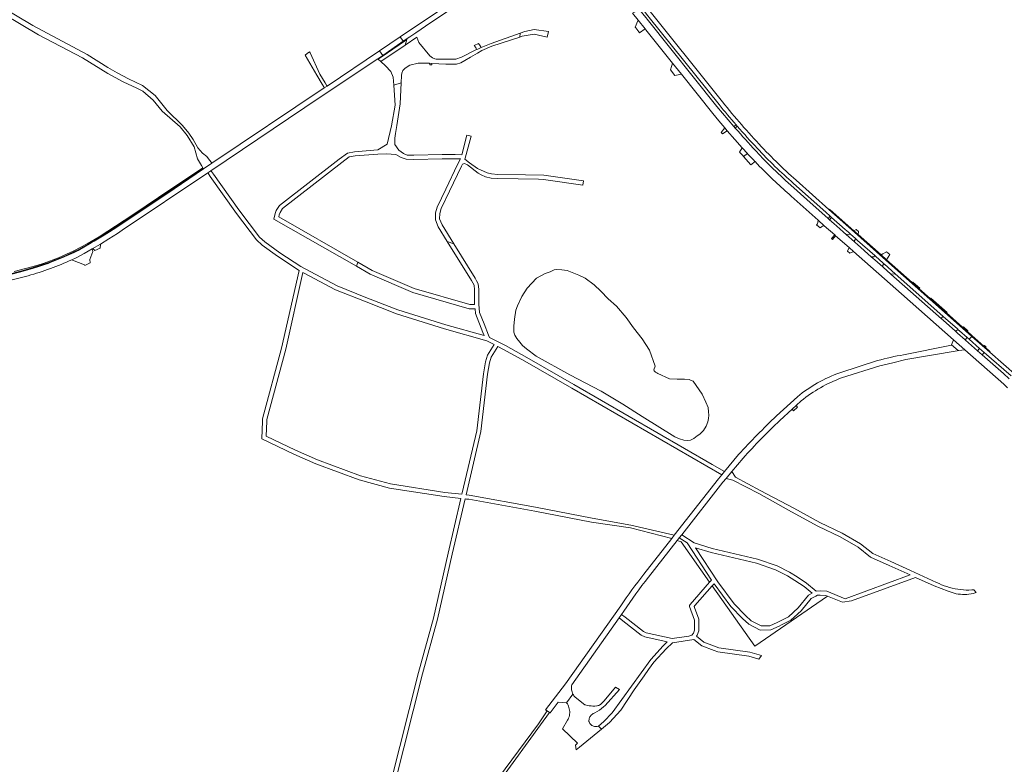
# Model space of a CAD drawing. Header units: metres. Extents: x 166325 to 190320, y 381923 to 404576.
# Tile 895 of 1056: x 176003 to 176705, y 400074 to 400605. Entities that reach past the tile are written whole.
import ezdxf

# ---------------------------------------------------------------- set-up
doc = ezdxf.new("R2010")
doc.units = ezdxf.units.M
for name, color, linetype, lineweight in [('B-WE-OG-WATER_MEER-GV', 8, 'Continuous', 18), ('B-WE-VH-VERHARDING_ASFALT-GV', 8, 'Continuous', 18), ('B-WE-VH-VERHARDING_BETON-GV', 8, 'Continuous', 18), ('B-WE-VH-VERHARDING_BETONSTRAATSTEEN-GV', 8, 'Continuous', 18), ('B-WE-VH-VERHARDING_FUNDERING_ZAND-GV', 8, 'Continuous', 18)]:
    doc.layers.add(name, color=color, linetype=linetype, lineweight=lineweight)

msp = doc.modelspace()

# ---------------------------------------------------------------- linework, layer by layer
at = {"layer": 'B-WE-OG-WATER_MEER-GV', "flags": 128}
msp.add_lwpolyline([(176447.234, 400377.121), (176440.86, 400384.987), (176435.647, 400392.262), (176428.853, 400400.431), (176422.836, 400405.61), (176417.585, 400411.004), (176413.024, 400415.542), (176406.414, 400420.271), (176402.092, 400422.57), (176393.6, 400425.718), (176389.746, 400426.388), (176386.338, 400426.545), (176384.363, 400426.19), (176381.445, 400424.946), (176377.979, 400423.627), (176374.787, 400422.031), (176371.84, 400420.365), (176365.141, 400413.318), (176361.449, 400407.358), (176358.166, 400400.624), (176357.02, 400397.572), (176356.029, 400391.015), (176355.648, 400386.203), (176355.629, 400381.944), (176356.253, 400379.772), (176357.734, 400377.303), (176359.799, 400374.813), (176361.907, 400372.422), (176364.599, 400370.011), (176371.527, 400364.747), (176395.526, 400351.411), (176418.018, 400339.766), (176433.349, 400330.524), (176447.141, 400321.644), (176470.417, 400307.204), (176473.76, 400305.731), (176476.762, 400304.923), (176479.807, 400304.569), (176481.525, 400304.88), (176484.014, 400305.957), (176486.303, 400307.833), (176488.219, 400309.044), (176490.982, 400311.818), (176492.764, 400314.787), (176494.01, 400317.795), (176494.519, 400320.297), (176494.643, 400322.732), (176494.433, 400325.037), (176494.236, 400328.088), (176492.603, 400332.007), (176490.01, 400337.694), (176483.411, 400346.844), (176481.686, 400347.682), (176480.635, 400347.987), (176477.395, 400348.347), (176472.214, 400348.337), (176466.574, 400348.451), (176458.413, 400352.44), (176457.52, 400352.834), (176456.67, 400353.327), (176455.796, 400354.304), (176455.519, 400355.019), (176456.413, 400357.589), (176452.377, 400368.969)], close=True, dxfattribs=at)
msp.add_lwpolyline([(176447.234, 400377.121), (176440.86, 400384.987), (176435.647, 400392.262), (176428.853, 400400.431), (176422.836, 400405.61), (176417.585, 400411.004), (176413.024, 400415.542), (176406.414, 400420.271), (176402.092, 400422.57), (176393.6, 400425.718), (176389.746, 400426.388), (176386.338, 400426.545), (176384.363, 400426.19), (176381.445, 400424.946), (176377.979, 400423.627), (176374.787, 400422.031), (176371.84, 400420.365), (176365.141, 400413.318), (176361.449, 400407.358), (176358.166, 400400.624), (176357.02, 400397.572), (176356.029, 400391.015), (176355.648, 400386.203), (176355.629, 400381.944), (176356.253, 400379.772), (176357.734, 400377.303), (176359.799, 400374.813), (176361.907, 400372.422), (176364.599, 400370.011), (176371.527, 400364.747), (176395.526, 400351.411), (176418.018, 400339.766), (176433.349, 400330.524), (176447.141, 400321.644), (176470.417, 400307.204), (176473.76, 400305.731), (176476.762, 400304.923), (176479.807, 400304.569), (176481.525, 400304.88), (176484.014, 400305.957), (176486.303, 400307.833), (176488.219, 400309.044), (176490.982, 400311.818), (176492.764, 400314.787), (176494.01, 400317.795), (176494.519, 400320.297), (176494.643, 400322.732), (176494.433, 400325.037), (176494.236, 400328.088), (176492.603, 400332.007), (176490.01, 400337.694), (176483.411, 400346.844), (176481.686, 400347.682), (176480.635, 400347.987), (176477.395, 400348.347), (176472.214, 400348.337), (176466.574, 400348.451), (176458.413, 400352.44), (176457.52, 400352.834), (176456.67, 400353.327), (176455.796, 400354.304), (176455.519, 400355.019), (176456.413, 400357.589), (176452.377, 400368.969)], close=True, dxfattribs=at)
at = {"layer": 'B-WE-VH-VERHARDING_ASFALT-GV', "flags": 128}
for points in [[(176353.91, 400645.706), (176274.598, 400592.358), (176276.776, 400589.182), (176281.493, 400592.416), (176285.829, 400595.326), (176296.56, 400602.686), (176308.225, 400610.438)], [(176353.91, 400645.706), (176274.598, 400592.358), (176276.776, 400589.182), (176281.493, 400592.416), (176285.829, 400595.326), (176296.56, 400602.686), (176308.225, 400610.438)], [(176513.536, 400527.35), (176512.59, 400528.432), (176500.422, 400542.661), (176450.683, 400604.981), (176449.926, 400605.93), (176449.729, 400606.177), (176445.561, 400611.399), (176445.232, 400611.811), (176442.652, 400610.517), (176440.238, 400609.306)], [(176513.536, 400527.35), (176512.59, 400528.432), (176500.422, 400542.661), (176450.683, 400604.981), (176449.926, 400605.93), (176449.729, 400606.177), (176445.561, 400611.399), (176445.232, 400611.811), (176442.652, 400610.517), (176440.238, 400609.306)], [(176440.238, 400609.306), (176444.333, 400604.188), (176449.18, 400598.131), (176449.447, 400597.798), (176449.741, 400597.43), (176468.807, 400573.603), (176475.15, 400565.675), (176497.471, 400537.781), (176501.713, 400532.586), (176506.013, 400527.438), (176507.839, 400525.287), (176513.11, 400519.192), (176518.462, 400513.168), (176522.195, 400509.087), (176522.467, 400508.79), (176526.664, 400504.366), (176527.563, 400503.444), (176527.606, 400503.4), (176530.92, 400500)], [(176440.238, 400609.306), (176444.333, 400604.188), (176449.18, 400598.131), (176449.447, 400597.798), (176449.741, 400597.43), (176468.807, 400573.603), (176475.15, 400565.675), (176497.471, 400537.781), (176501.713, 400532.586), (176506.013, 400527.438), (176507.839, 400525.287), (176513.11, 400519.192), (176518.462, 400513.168), (176522.195, 400509.087), (176522.467, 400508.79), (176526.664, 400504.366), (176527.563, 400503.444), (176527.606, 400503.4), (176530.92, 400500)], [(176040.543, 400433.457), (176043.643, 400434.906), (176049.357, 400438.023), (176055.021, 400441.232), (176060.795, 400444.629), (176066.955, 400448.398), (176073.046, 400452.277), (176076.387, 400454.513), (176137.436, 400495.374), (176139.673, 400496.871), (176217.542, 400549.261), (176258.698, 400576.776), (176262.145, 400579.142), (176259.872, 400582.453), (176222.504, 400557.318), (176220.501, 400555.971), (176140.355, 400502.239), (176134.387, 400498.239), (176108.206, 400480.534), (176072.657, 400456.727), (176067.383, 400453.425), (176063.557, 400451.029), (176056.497, 400446.767), (176054.365, 400445.48), (176045.084, 400440.083), (176042.039, 400438.686), (176035.466, 400435.671), (176034.409, 400435.186), (176033.322, 400434.758), (176025.104, 400431.524), (176023.48, 400430.885), (176021.189, 400430.126), (176016.225, 400428.483), (176012.331, 400427.194), (176004.087, 400424.905), (175995.819, 400422.703)], [(176040.543, 400433.457), (176043.643, 400434.906), (176049.357, 400438.023), (176055.021, 400441.232), (176060.795, 400444.629), (176066.955, 400448.398), (176073.046, 400452.277), (176076.387, 400454.513), (176137.436, 400495.374), (176139.673, 400496.871), (176217.542, 400549.261), (176258.698, 400576.776), (176262.145, 400579.142), (176259.872, 400582.453), (176222.504, 400557.318), (176220.501, 400555.971), (176140.355, 400502.239), (176134.387, 400498.239), (176108.206, 400480.534), (176072.657, 400456.727), (176067.383, 400453.425), (176063.557, 400451.029), (176056.497, 400446.767), (176054.365, 400445.48), (176045.084, 400440.083), (176042.039, 400438.686), (176035.466, 400435.671), (176034.409, 400435.186), (176033.322, 400434.758), (176025.104, 400431.524), (176023.48, 400430.885), (176021.189, 400430.126), (176016.225, 400428.483), (176012.331, 400427.194), (176004.087, 400424.905), (175995.819, 400422.703)], [(176538.921, 400500), (176533.497, 400505.468), (176528.166, 400511.027)], [(176538.921, 400500), (176533.497, 400505.468), (176528.166, 400511.027)], [(176708.847, 400348.675), (176704.711, 400352.337), (176689.59, 400365.723), (176686.324, 400368.614), (176677.8, 400376.16), (176677.562, 400376.369), (176672.022, 400381.24), (176670.485, 400382.596), (176661.708, 400390.34), (176660.627, 400391.294), (176624.401, 400423.265), (176618.99, 400428.059), (176618.709, 400428.308), (176612.969, 400433.394), (176611.823, 400434.41), (176610.481, 400435.599), (176600.655, 400444.305), (176598.921, 400445.841), (176598.473, 400446.238), (176592.675, 400451.375), (176590.621, 400453.195), (176588.063, 400455.462), (176583.717, 400459.312), (176580.705, 400461.981), (176579.745, 400462.831), (176564.512, 400476.33), (176553.035, 400486.616)], [(176708.847, 400348.675), (176704.711, 400352.337), (176689.59, 400365.723), (176686.324, 400368.614), (176677.8, 400376.16), (176677.562, 400376.369), (176672.022, 400381.24), (176670.485, 400382.596), (176661.708, 400390.34), (176660.627, 400391.294), (176624.401, 400423.265), (176618.99, 400428.059), (176618.709, 400428.308), (176612.969, 400433.394), (176611.823, 400434.41), (176610.481, 400435.599), (176600.655, 400444.305), (176598.921, 400445.841), (176598.473, 400446.238), (176592.675, 400451.375), (176590.621, 400453.195), (176588.063, 400455.462), (176583.717, 400459.312), (176580.705, 400461.981), (176579.745, 400462.831), (176564.512, 400476.33), (176553.035, 400486.616)], [(176553.421, 400478.827), (176566.284, 400467.304), (176572.67, 400461.584), (176577.002, 400457.729), (176584.41, 400451.175), (176585.111, 400450.555), (176594.679, 400442.09), (176597.765, 400439.359), (176631.992, 400409.08), (176669.092, 400376.37), (176677.151, 400369.17), (176704.913, 400344.658), (176707.696, 400342.2)], [(176553.421, 400478.827), (176566.284, 400467.304), (176572.67, 400461.584), (176577.002, 400457.729), (176584.41, 400451.175), (176585.111, 400450.555), (176594.679, 400442.09), (176597.765, 400439.359), (176631.992, 400409.08), (176669.092, 400376.37), (176677.151, 400369.17), (176704.913, 400344.658), (176707.696, 400342.2)], [(175919.613, 400400.256), (175923.965, 400401.076), (175928.307, 400401.951), (175930.185, 400402.347), (175936.403, 400403.738), (175940.321, 400404.723), (176009.292, 400422.06)], [(175919.613, 400400.256), (175923.965, 400401.076), (175928.307, 400401.951), (175930.185, 400402.347), (175936.403, 400403.738), (175940.321, 400404.723), (176009.292, 400422.06)], [(176589.382, 400349.2), (176616.56, 400357.74), (176625.772, 400360), (176635.042, 400362.43), (176671.839, 400368.557), (176672.39, 400368.649), (176667.699, 400372.84), (176667.6, 400372.59), (176633.591, 400365.72)], [(176589.382, 400349.2), (176616.56, 400357.74), (176625.772, 400360), (176635.042, 400362.43), (176671.839, 400368.557), (176672.39, 400368.649), (176667.699, 400372.84), (176667.6, 400372.59), (176633.591, 400365.72)], [(176615.054, 400361.591), (176588.072, 400352.88)], [(176615.054, 400361.591), (176588.072, 400352.88)], [(176557.805, 400335.794), (176542.932, 400322.28)], [(176557.805, 400335.794), (176542.932, 400322.28)], [(176545.371, 400318.92), (176554.04, 400326.854), (176556.998, 400329.561), (176560.585, 400332.844)], [(176545.371, 400318.92), (176554.04, 400326.854), (176556.998, 400329.561), (176560.585, 400332.844)], [(176515.825, 400294.625), (176505.873, 400282.509), (176503.943, 400280.159), (176501.521, 400277.21), (176470.029, 400237.024), (176468.294, 400234.809), (176448.272, 400209.26)], [(176515.825, 400294.625), (176505.873, 400282.509), (176503.943, 400280.159), (176501.521, 400277.21), (176470.029, 400237.024), (176468.294, 400234.809), (176448.272, 400209.26)], [(176504.612, 400274.79), (176506.982, 400277.61), (176511.056, 400282.457), (176519.106, 400292.035)], [(176504.612, 400274.79), (176506.982, 400277.61), (176511.056, 400282.457), (176519.106, 400292.035)], [(176451.573, 400207.09), (176472.14, 400233.342), (176473.616, 400235.226), (176475.351, 400237.441), (176504.612, 400274.79)], [(176451.573, 400207.09), (176472.14, 400233.342), (176473.616, 400235.226), (176475.351, 400237.441), (176504.612, 400274.79)], [(176431.834, 400186.714), (176392.39, 400131.16), (176378.181, 400112.66), (176379.431, 400111.79), (176380.987, 400110.706), (176381.482, 400110.361), (176387.332, 400118.13), (176390.107, 400117.874), (176393.272, 400117.581), (176397.725, 400123.89)], [(176431.834, 400186.714), (176392.39, 400131.16), (176378.181, 400112.66), (176379.431, 400111.79), (176380.987, 400110.706), (176381.482, 400110.361), (176387.332, 400118.13), (176390.107, 400117.874), (176393.272, 400117.581), (176397.725, 400123.89)], [(176396.982, 400130.531), (176430.642, 400178.208), (176432.374, 400180.661), (176434.064, 400183.055)], [(176396.982, 400130.531), (176430.642, 400178.208), (176432.374, 400180.661), (176434.064, 400183.055)]]:
    msp.add_lwpolyline(points, dxfattribs=at)
for points in [[(176262.145, 400579.142), (176272.689, 400586.38), (176276.776, 400589.182), (176274.598, 400592.358), (176259.872, 400582.453)], [(176262.145, 400579.142), (176272.689, 400586.38), (176276.776, 400589.182), (176274.598, 400592.358), (176259.872, 400582.453)], [(176514.982, 400528.633), (176514.076, 400529.679), (176512.59, 400528.432), (176513.536, 400527.35)], [(176514.982, 400528.633), (176514.076, 400529.679), (176512.59, 400528.432), (176513.536, 400527.35)], [(176582.205, 400463.639), (176581.176, 400464.552), (176579.745, 400462.831), (176580.705, 400461.981)], [(176582.205, 400463.639), (176581.176, 400464.552), (176579.745, 400462.831), (176580.705, 400461.981)]]:
    msp.add_lwpolyline(points, close=True, dxfattribs=at)
at = {"layer": 'B-WE-VH-VERHARDING_ASFALT-GV'}
for points in [[(176528.166, 400511.027, -0.0058495), (176513.536, 400527.35)], [(176528.166, 400511.027, -0.0058495), (176513.536, 400527.35)], [(176530.92, 400500, 0.017814), (176553.421, 400478.827)], [(176530.92, 400500, 0.017814), (176553.421, 400478.827)], [(176553.035, 400486.616, -0.0109099), (176538.921, 400500)], [(176553.035, 400486.616, -0.0109099), (176538.921, 400500)], [(176009.292, 400422.06, 0.039715), (176040.543, 400433.457)], [(176009.292, 400422.06, 0.039715), (176040.543, 400433.457)], [(176633.591, 400365.72, 0.0253069), (176615.054, 400361.591)], [(176633.591, 400365.72, 0.0253069), (176615.054, 400361.591)], [(176588.072, 400352.88, 0.0873621), (176557.805, 400335.794)], [(176588.072, 400352.88, 0.0873621), (176557.805, 400335.794)], [(176560.585, 400332.844, -0.0840965), (176589.382, 400349.2)], [(176560.585, 400332.844, -0.0840965), (176589.382, 400349.2)], [(176542.932, 400322.28, 0.0124903), (176515.825, 400294.625)], [(176542.932, 400322.28, 0.0124903), (176515.825, 400294.625)], [(176519.106, 400292.035, -0.0195677), (176545.371, 400318.92)], [(176519.106, 400292.035, -0.0195677), (176545.371, 400318.92)], [(176448.272, 400209.26, 0.0166741), (176431.834, 400186.714)], [(176448.272, 400209.26, 0.0166741), (176431.834, 400186.714)], [(176434.064, 400183.055, -0.021854), (176451.573, 400207.09)], [(176434.064, 400183.055, -0.021854), (176451.573, 400207.09)], [(176396.759, 400126.845, -0.1028063), (176396.982, 400130.531)], [(176396.759, 400126.845, -0.1028063), (176396.982, 400130.531)], [(176397.725, 400123.89, -0.0859527), (176396.759, 400126.845)], [(176397.725, 400123.89, -0.0859527), (176396.759, 400126.845)]]:
    msp.add_lwpolyline(points, format="xyb", dxfattribs=at)
at = {"layer": 'B-WE-VH-VERHARDING_BETON-GV', "flags": 128}
for points in [[(176504.388, 400545.974), (176447.112, 400617.441), (176445.691, 400614.27)], [(176504.388, 400545.974), (176447.112, 400617.441), (176445.691, 400614.27)], [(176445.691, 400614.27), (176446.332, 400613.471), (176451.251, 400607.341), (176451.486, 400607.048), (176452.209, 400606.147), (176502.027, 400544.065)], [(176445.691, 400614.27), (176446.332, 400613.471), (176451.251, 400607.341), (176451.486, 400607.048), (176452.209, 400606.147), (176502.027, 400544.065)], [(176514.076, 400529.679), (176514.982, 400528.633)], [(176514.076, 400529.679), (176514.982, 400528.633)], [(176554.941, 400487.92), (176578.042, 400467.33), (176581.176, 400464.552), (176582.205, 400463.639), (176587.915, 400458.578), (176591.861, 400455.08), (176594.186, 400453.019), (176595.675, 400451.699), (176599.215, 400448.561), (176599.508, 400448.302), (176600.724, 400447.224), (176612.959, 400436.378), (176614.522, 400434.992), (176615.375, 400434.236), (176619.686, 400430.414), (176619.892, 400430.232), (176627.629, 400423.374), (176661.507, 400393.343), (176661.762, 400393.117), (176671.881, 400384.146), (176672.483, 400383.612), (176673.411, 400382.79), (176678.874, 400377.958), (176679.131, 400377.73), (176680.208, 400376.78), (176682.202, 400378.859), (176662.787, 400396.013), (176641.838, 400414.574), (176627.367, 400427.493), (176614.245, 400439.11), (176598.559, 400453.02), (176580.25, 400469.289), (176580.342, 400469.39), (176556.96, 400490.14), (176551.546, 400495.021), (176546.222, 400500)], [(176554.941, 400487.92), (176578.042, 400467.33), (176581.176, 400464.552), (176582.205, 400463.639), (176587.915, 400458.578), (176591.861, 400455.08), (176594.186, 400453.019), (176595.675, 400451.699), (176599.215, 400448.561), (176599.508, 400448.302), (176600.724, 400447.224), (176612.959, 400436.378), (176614.522, 400434.992), (176615.375, 400434.236), (176619.686, 400430.414), (176619.892, 400430.232), (176627.629, 400423.374), (176661.507, 400393.343), (176661.762, 400393.117), (176671.881, 400384.146), (176672.483, 400383.612), (176673.411, 400382.79), (176678.874, 400377.958), (176679.131, 400377.73), (176680.208, 400376.78), (176682.202, 400378.859), (176662.787, 400396.013), (176641.838, 400414.574), (176627.367, 400427.493), (176614.245, 400439.11), (176598.559, 400453.02), (176580.25, 400469.289), (176580.342, 400469.39), (176556.96, 400490.14), (176551.546, 400495.021), (176546.222, 400500)], [(176714.57, 400350.42), (176694.971, 400367.64), (176682.202, 400378.859), (176680.208, 400376.78), (176687.772, 400370.11), (176691.011, 400367.254), (176710.152, 400350.652)], [(176714.57, 400350.42), (176694.971, 400367.64), (176682.202, 400378.859), (176680.208, 400376.78), (176687.772, 400370.11), (176691.011, 400367.254), (176710.152, 400350.652)]]:
    msp.add_lwpolyline(points, dxfattribs=at)
at = {"layer": 'B-WE-VH-VERHARDING_BETON-GV'}
for points in [[(176532.183, 400514.067, -0.0175559), (176504.388, 400545.974)], [(176532.183, 400514.067, -0.0175559), (176504.388, 400545.974)], [(176502.027, 400544.065, 0.0079013), (176514.076, 400529.679)], [(176502.027, 400544.065, 0.0079013), (176514.076, 400529.679)], [(176514.982, 400528.633, 0.0088534), (176529.163, 400512.887)], [(176514.982, 400528.633, 0.0088534), (176529.163, 400512.887)], [(176529.163, 400512.887, 0.012277), (176541.849, 400499.997)], [(176529.163, 400512.887, 0.012277), (176541.849, 400499.997)], [(176546.222, 400500, -0.0127375), (176532.183, 400514.067)], [(176546.222, 400500, -0.0127375), (176532.183, 400514.067)], [(176541.849, 400499.997, 0.0119605), (176554.941, 400487.92)], [(176541.849, 400499.997, 0.0119605), (176554.941, 400487.92)]]:
    msp.add_lwpolyline(points, format="xyb", dxfattribs=at)
at = {"layer": 'B-WE-VH-VERHARDING_BETONSTRAATSTEEN-GV', "flags": 128}
for points in [[(176442.171, 400599.308), (176442.6, 400598.695), (176444.772, 400595.919), (176445.201, 400595.305), (176449.18, 400598.131), (176444.333, 400604.188), (176444.15, 400603.776)], [(176442.171, 400599.308), (176442.6, 400598.695), (176444.772, 400595.919), (176445.201, 400595.305), (176449.18, 400598.131), (176444.333, 400604.188), (176444.15, 400603.776)], [(176259.006, 400576.492), (176260.84, 400574.795), (176278.116, 400586.423), (176279.398, 400590.487), (176277.734, 400589.328), (176265.602, 400581.055)], [(176259.006, 400576.492), (176260.84, 400574.795), (176278.116, 400586.423), (176279.398, 400590.487), (176277.734, 400589.328), (176265.602, 400581.055)], [(176331.546, 400585.964), (176330.538, 400587.63), (176327.333, 400586.307), (176328.436, 400584.83), (176329.129, 400583.227), (176329.934, 400583.628), (176331.783, 400584.432), (176332.33, 400584.67)], [(176331.546, 400585.964), (176330.538, 400587.63), (176327.333, 400586.307), (176328.436, 400584.83), (176329.129, 400583.227), (176329.934, 400583.628), (176331.783, 400584.432), (176332.33, 400584.67)], [(176297.277, 400573.461), (176295.592, 400573.555), (176295.732, 400572.502), (176297.141, 400572.462)], [(176297.277, 400573.461), (176295.592, 400573.555), (176295.732, 400572.502), (176297.141, 400572.462)], [(176468.807, 400573.603), (176467.335, 400568.746), (176470.36, 400564.74), (176475.15, 400565.675)], [(176468.807, 400573.603), (176467.335, 400568.746), (176470.36, 400564.74), (176475.15, 400565.675)], [(176506.013, 400527.438), (176503.437, 400524.265), (176504.32, 400523.286), (176507.839, 400525.287)], [(176506.013, 400527.438), (176503.437, 400524.265), (176504.32, 400523.286), (176507.839, 400525.287)], [(176518.462, 400513.168), (176516.435, 400510.145), (176518.88, 400507.665), (176519.448, 400507.005), (176522.195, 400509.087)], [(176518.462, 400513.168), (176516.435, 400510.145), (176518.88, 400507.665), (176519.448, 400507.005), (176522.195, 400509.087)], [(176526.664, 400504.366), (176522.467, 400508.79), (176522.195, 400509.087), (176519.448, 400507.005), (176524.61, 400501.008), (176527.606, 400503.4), (176527.563, 400503.444)], [(176526.664, 400504.366), (176522.467, 400508.79), (176522.195, 400509.087), (176519.448, 400507.005), (176524.61, 400501.008), (176527.606, 400503.4), (176527.563, 400503.444)], [(176682.202, 400378.859), (176694.971, 400367.64), (176695.2, 400367.96), (176695.064, 400368.081), (176692.012, 400370.789), (176690.881, 400371.791), (176682.529, 400379.2), (176679.14, 400382.206), (176675.573, 400385.37), (176664.147, 400395.505), (176652.56, 400405.783), (176644.696, 400412.758), (176639.698, 400417.191), (176621.468, 400433.361), (176617.501, 400436.88), (176601.093, 400451.434), (176598.01, 400454.169), (176581.143, 400469.13), (176580.591, 400469.62), (176580.342, 400469.39), (176580.25, 400469.289), (176598.559, 400453.02), (176614.245, 400439.11), (176627.367, 400427.493), (176641.838, 400414.574), (176662.787, 400396.013)], [(176682.202, 400378.859), (176694.971, 400367.64), (176695.2, 400367.96), (176695.064, 400368.081), (176692.012, 400370.789), (176690.881, 400371.791), (176682.529, 400379.2), (176679.14, 400382.206), (176675.573, 400385.37), (176664.147, 400395.505), (176652.56, 400405.783), (176644.696, 400412.758), (176639.698, 400417.191), (176621.468, 400433.361), (176617.501, 400436.88), (176601.093, 400451.434), (176598.01, 400454.169), (176581.143, 400469.13), (176580.591, 400469.62), (176580.342, 400469.39), (176580.25, 400469.289), (176598.559, 400453.02), (176614.245, 400439.11), (176627.367, 400427.493), (176641.838, 400414.574), (176662.787, 400396.013)], [(176572.67, 400461.584), (176572.448, 400460.05), (176572.063, 400459.176), (176571.4, 400458.289), (176574.125, 400456.137), (176574.973, 400457.033), (176575.768, 400457.499), (176577.002, 400457.729)], [(176572.67, 400461.584), (176572.448, 400460.05), (176572.063, 400459.176), (176571.4, 400458.289), (176574.125, 400456.137), (176574.973, 400457.033), (176575.768, 400457.499), (176577.002, 400457.729)], [(176601.384, 400453.498), (176599.814, 400454.917), (176598.01, 400454.169), (176601.093, 400451.434)], [(176601.384, 400453.498), (176599.814, 400454.917), (176598.01, 400454.169), (176601.093, 400451.434)], [(176585.111, 400450.555), (176584.41, 400451.175), (176582.094, 400448.582), (176582.762, 400447.971)], [(176585.111, 400450.555), (176584.41, 400451.175), (176582.094, 400448.582), (176582.762, 400447.971)], [(176595.675, 400451.699), (176592.675, 400451.375), (176598.473, 400446.238), (176598.442, 400446.362), (176598.418, 400446.684), (176598.474, 400447.003), (176598.606, 400447.298), (176599.508, 400448.302), (176599.215, 400448.561)], [(176595.675, 400451.699), (176592.675, 400451.375), (176598.473, 400446.238), (176598.442, 400446.362), (176598.418, 400446.684), (176598.474, 400447.003), (176598.606, 400447.298), (176599.508, 400448.302), (176599.215, 400448.561)], [(176040.543, 400433.457), (176041.041, 400433.262), (176045.29, 400431.596), (176049.499, 400429.945), (176049.648, 400429.457), (176053.533, 400431.242), (176053.214, 400433.727), (176055.421, 400439.44), (176055.021, 400441.232), (176049.357, 400438.023), (176043.643, 400434.906)], [(176040.543, 400433.457), (176041.041, 400433.262), (176045.29, 400431.596), (176049.499, 400429.945), (176049.648, 400429.457), (176053.533, 400431.242), (176053.214, 400433.727), (176055.421, 400439.44), (176055.021, 400441.232), (176049.357, 400438.023), (176043.643, 400434.906)], [(176060.594, 400441.833), (176060.948, 400444.271), (176060.795, 400444.629), (176055.021, 400441.232), (176055.995, 400440.929), (176056.433, 400440.625), (176056.938, 400439.95)], [(176060.594, 400441.833), (176060.948, 400444.271), (176060.795, 400444.629), (176055.021, 400441.232), (176055.995, 400440.929), (176056.433, 400440.625), (176056.938, 400439.95)], [(176594.679, 400442.09), (176593.455, 400439.688), (176595.201, 400438.105), (176597.765, 400439.359)], [(176594.679, 400442.09), (176593.455, 400439.688), (176595.201, 400438.105), (176597.765, 400439.359)], [(176623.786, 400437.089), (176621.333, 400439.061), (176618.836, 400437.64), (176617.501, 400436.88), (176621.468, 400433.361)], [(176623.786, 400437.089), (176621.333, 400439.061), (176618.836, 400437.64), (176617.501, 400436.88), (176621.468, 400433.361)], [(176627.629, 400423.374), (176624.401, 400423.265), (176660.627, 400391.294), (176660.606, 400391.477), (176660.634, 400391.792), (176660.739, 400392.09), (176660.916, 400392.352), (176661.762, 400393.117), (176661.507, 400393.343)], [(176627.629, 400423.374), (176624.401, 400423.265), (176660.627, 400391.294), (176660.606, 400391.477), (176660.634, 400391.792), (176660.739, 400392.09), (176660.916, 400392.352), (176661.762, 400393.117), (176661.507, 400393.343)], [(176639.698, 400417.191), (176644.696, 400412.758), (176645.051, 400413.158), (176640.165, 400417.488)], [(176639.698, 400417.191), (176644.696, 400412.758), (176645.051, 400413.158), (176640.165, 400417.488)], [(176652.56, 400405.783), (176664.147, 400395.505), (176664.509, 400395.915), (176652.918, 400406.187)], [(176652.56, 400405.783), (176664.147, 400395.505), (176664.509, 400395.915), (176652.918, 400406.187)], [(176675.573, 400385.37), (176679.14, 400382.206), (176679.391, 400382.726), (176676.177, 400385.575)], [(176675.573, 400385.37), (176679.14, 400382.206), (176679.391, 400382.726), (176676.177, 400385.575)], [(176673.411, 400382.79), (176672.483, 400383.612), (176671.835, 400383.197), (176671.148, 400382.851), (176670.485, 400382.596), (176672.022, 400381.24), (176677.562, 400376.369), (176678.874, 400377.958)], [(176673.411, 400382.79), (176672.483, 400383.612), (176671.835, 400383.197), (176671.148, 400382.851), (176670.485, 400382.596), (176672.022, 400381.24), (176677.562, 400376.369), (176678.874, 400377.958)], [(176669.092, 400376.37), (176667.699, 400372.84), (176672.39, 400368.649), (176672.871, 400368.702), (176677.151, 400369.17)], [(176669.092, 400376.37), (176667.699, 400372.84), (176672.39, 400368.649), (176672.871, 400368.702), (176677.151, 400369.17)], [(176690.881, 400371.791), (176692.012, 400370.789), (176692.386, 400371.21), (176691.255, 400372.213)], [(176690.881, 400371.791), (176692.012, 400370.789), (176692.386, 400371.21), (176691.255, 400372.213)], [(176687.772, 400370.11), (176686.324, 400368.614), (176689.59, 400365.723), (176691.011, 400367.254)], [(176687.772, 400370.11), (176686.324, 400368.614), (176689.59, 400365.723), (176691.011, 400367.254)], [(176557.987, 400328.28), (176556.998, 400329.561), (176554.04, 400326.854), (176555.136, 400325.697)], [(176557.987, 400328.28), (176556.998, 400329.561), (176554.04, 400326.854), (176555.136, 400325.697)]]:
    msp.add_lwpolyline(points, close=True, dxfattribs=at)
for points in [[(176610.481, 400435.599), (176611.823, 400434.41), (176612.969, 400433.394), (176618.709, 400428.308), (176618.651, 400428.538), (176618.631, 400428.886), (176618.69, 400429.23), (176618.826, 400429.551), (176619.686, 400430.414), (176615.375, 400434.236), (176614.522, 400434.992), (176612.959, 400436.378)], [(176610.481, 400435.599), (176611.823, 400434.41), (176612.969, 400433.394), (176618.709, 400428.308), (176618.651, 400428.538), (176618.631, 400428.886), (176618.69, 400429.23), (176618.826, 400429.551), (176619.686, 400430.414), (176615.375, 400434.236), (176614.522, 400434.992), (176612.959, 400436.378)], [(176612.959, 400436.378), (176612.218, 400435.542)], [(176612.959, 400436.378), (176612.218, 400435.542)]]:
    msp.add_lwpolyline(points, dxfattribs=at)
at = {"layer": 'B-WE-VH-VERHARDING_BETONSTRAATSTEEN-GV'}
msp.add_lwpolyline([(176612.218, 400435.542, -0.1272261), (176610.481, 400435.599)], format="xyb", dxfattribs=at)
msp.add_lwpolyline([(176612.218, 400435.542, -0.1272261), (176610.481, 400435.599)], format="xyb", dxfattribs=at)
at = {"layer": 'B-WE-VH-VERHARDING_FUNDERING_ZAND-GV', "flags": 128}
for points in [[(175978.156, 400616.531), (176016.663, 400593.82), (176048.032, 400577.283), (176066.203, 400566.174), (176077.034, 400560.255), (176086.874, 400555.854), (176090.97, 400553.545), (176098.362, 400547.137), (176104.833, 400539.471), (176117.652, 400528.131), (176122.69, 400522.021), (176127.652, 400513.871), (176130.012, 400505.441), (176132.935, 400500.63), (176133.949, 400498.96), (176134.179, 400498.581), (176134.387, 400498.239), (176140.355, 400502.239), (176139.967, 400502.731), (176138.604, 400504.46), (176136.631, 400506.961), (176133.54, 400509.441), (176130.371, 400513.301), (176127.061, 400519.111), (176123.921, 400523.691), (176119.27, 400529.241), (176108.414, 400539.787), (176099.774, 400550.561), (176090.936, 400557.735), (176080.787, 400562.513), (176072.804, 400566.799), (176066.114, 400570.508), (176051.432, 400579.818), (176012.622, 400600.518), (175976.6, 400622.118)], [(175978.156, 400616.531), (176016.663, 400593.82), (176048.032, 400577.283), (176066.203, 400566.174), (176077.034, 400560.255), (176086.874, 400555.854), (176090.97, 400553.545), (176098.362, 400547.137), (176104.833, 400539.471), (176117.652, 400528.131), (176122.69, 400522.021), (176127.652, 400513.871), (176130.012, 400505.441), (176132.935, 400500.63), (176133.949, 400498.96), (176134.179, 400498.581), (176134.387, 400498.239), (176140.355, 400502.239), (176139.967, 400502.731), (176138.604, 400504.46), (176136.631, 400506.961), (176133.54, 400509.441), (176130.371, 400513.301), (176127.061, 400519.111), (176123.921, 400523.691), (176119.27, 400529.241), (176108.414, 400539.787), (176099.774, 400550.561), (176090.936, 400557.735), (176080.787, 400562.513), (176072.804, 400566.799), (176066.114, 400570.508), (176051.432, 400579.818), (176012.622, 400600.518), (175976.6, 400622.118)], [(175995.716, 400423.089), (176003.979, 400425.29), (176012.218, 400427.578), (176023.342, 400431.26), (176034.245, 400435.551), (176044.896, 400440.436), (176054.167, 400445.828), (176063.348, 400451.37), (176072.438, 400457.062), (176107.983, 400480.866), (176134.179, 400498.581), (176133.949, 400498.96), (176111.874, 400484.181), (176084.061, 400465.473), (176059.9, 400449.841), (176051.279, 400444.774), (176041.799, 400439.779), (176040.964, 400439.339), (176037.236, 400437.636), (176030.958, 400434.92), (176020.694, 400431.082), (176015.547, 400429.3), (175999.395, 400424.972)], [(175995.716, 400423.089), (176003.979, 400425.29), (176012.218, 400427.578), (176023.342, 400431.26), (176034.245, 400435.551), (176044.896, 400440.436), (176054.167, 400445.828), (176063.348, 400451.37), (176072.438, 400457.062), (176107.983, 400480.866), (176134.179, 400498.581), (176133.949, 400498.96), (176111.874, 400484.181), (176084.061, 400465.473), (176059.9, 400449.841), (176051.279, 400444.774), (176041.799, 400439.779), (176040.964, 400439.339), (176037.236, 400437.636), (176030.958, 400434.92), (176020.694, 400431.082), (176015.547, 400429.3), (175999.395, 400424.972)], [(176332.157, 400311.026), (176336.963, 400351.804), (176338.365, 400360.051), (176339.574, 400364.094), (176344.193, 400371.725), (176348.375, 400369.592), (176363.382, 400361.274), (176396.885, 400341.832), (176503.943, 400280.159), (176505.873, 400282.509), (176497.016, 400287.611), (176398.387, 400344.429), (176364.862, 400363.884), (176349.784, 400372.241), (176338.295, 400378.102), (176337.514, 400379.704), (176334.365, 400387.811), (176331.242, 400395.85), (176330.67, 400401.821), (176330.677, 400412.227), (176330.292, 400416.286), (176329.062, 400418.429), (176328.132, 400420.211), (176312.808, 400444.856), (176308.204, 400446.579), (176325.525, 400418.723), (176326.43, 400416.988), (176327.367, 400415.356), (176327.677, 400412.086), (176327.67, 400401.456), (176324.311, 400401.556), (176284.52, 400413.019), (176254.6, 400425.854), (176244.29, 400431.759), (176243.445, 400428.786), (176253.259, 400423.165), (176283.509, 400410.188), (176323.844, 400398.569), (176327.98, 400398.446), (176328.295, 400395.151), (176333.586, 400381.53), (176334.423, 400379.375), (176307.111, 400387.152), (176272.85, 400397.666), (176250.149, 400406.635), (176229.736, 400414.825), (176206.854, 400427.023), (176203.797, 400428.652), (176188.693, 400438.507), (176178.102, 400446.146), (176174.37, 400449.619), (176159.457, 400468.999), (176141.434, 400494.39), (176139.991, 400496.423), (176139.673, 400496.871), (176137.436, 400495.374), (176137.648, 400495.074), (176139.18, 400492.903), (176157.842, 400466.45), (176172.144, 400447.592), (176176.195, 400443.822), (176186.995, 400436.033), (176202.505, 400425.913), (176190.067, 400370.487), (176176.45, 400320.093), (176176.44, 400318.381), (176176.02, 400305.87), (176198.791, 400294.982), (176214.433, 400288.036), (176245.365, 400276.586), (176267.025, 400270.706), (176305.968, 400264.592), (176317.874, 400263.287), (176308.821, 400224.319), (176298.259, 400177.901), (176287.695, 400139.126), (176267.75, 400059.987)], [(176332.157, 400311.026), (176336.963, 400351.804), (176338.365, 400360.051), (176339.574, 400364.094), (176344.193, 400371.725), (176348.375, 400369.592), (176363.382, 400361.274), (176396.885, 400341.832), (176503.943, 400280.159), (176505.873, 400282.509), (176497.016, 400287.611), (176398.387, 400344.429), (176364.862, 400363.884), (176349.784, 400372.241), (176338.295, 400378.102), (176337.514, 400379.704), (176334.365, 400387.811), (176331.242, 400395.85), (176330.67, 400401.821), (176330.677, 400412.227), (176330.292, 400416.286), (176329.062, 400418.429), (176328.132, 400420.211), (176312.808, 400444.856), (176308.204, 400446.579), (176325.525, 400418.723), (176326.43, 400416.988), (176327.367, 400415.356), (176327.677, 400412.086), (176327.67, 400401.456), (176324.311, 400401.556), (176284.52, 400413.019), (176254.6, 400425.854), (176244.29, 400431.759), (176243.445, 400428.786), (176253.259, 400423.165), (176283.509, 400410.188), (176323.844, 400398.569), (176327.98, 400398.446), (176328.295, 400395.151), (176333.586, 400381.53), (176334.423, 400379.375), (176307.111, 400387.152), (176272.85, 400397.666), (176250.149, 400406.635), (176229.736, 400414.825), (176206.854, 400427.023), (176203.797, 400428.652), (176188.693, 400438.507), (176178.102, 400446.146), (176174.37, 400449.619), (176159.457, 400468.999), (176141.434, 400494.39), (176139.991, 400496.423), (176139.673, 400496.871), (176137.436, 400495.374), (176137.648, 400495.074), (176139.18, 400492.903), (176157.842, 400466.45), (176172.144, 400447.592), (176176.195, 400443.822), (176186.995, 400436.033), (176202.505, 400425.913), (176190.067, 400370.487), (176176.45, 400320.093), (176176.44, 400318.381), (176176.02, 400305.87), (176198.791, 400294.982), (176214.433, 400288.036), (176245.365, 400276.586), (176267.025, 400270.706), (176305.968, 400264.592), (176317.874, 400263.287), (176308.821, 400224.319), (176298.259, 400177.901), (176287.695, 400139.126), (176267.75, 400059.987)], [(176270.63, 400059.14), (176290.597, 400138.365), (176301.17, 400177.174), (176311.745, 400223.647), (176320.877, 400262.958), (176321.878, 400262.848), (176323.427, 400262.679), (176370.525, 400254.174), (176410.984, 400246.306), (176438.765, 400242.248), (176468.294, 400234.809), (176470.029, 400237.024), (176438.982, 400244.16), (176411.487, 400249.264), (176371.078, 400257.123), (176323.857, 400265.65), (176321.561, 400265.901), (176332.157, 400311.026)], [(176270.63, 400059.14), (176290.597, 400138.365), (176301.17, 400177.174), (176311.745, 400223.647), (176320.877, 400262.958), (176321.878, 400262.848), (176323.427, 400262.679), (176370.525, 400254.174), (176410.984, 400246.306), (176438.765, 400242.248), (176468.294, 400234.809), (176470.029, 400237.024), (176438.982, 400244.16), (176411.487, 400249.264), (176371.078, 400257.123), (176323.857, 400265.65), (176321.561, 400265.901), (176332.157, 400311.026)], [(176419.681, 400114.827), (176420.726, 400115.743), (176430.874, 400127.022), (176428.159, 400128.744), (176420.135, 400119.121), (176417.386, 400116.501), (176416.862, 400116.124), (176416.295, 400115.814), (176415.695, 400115.577), (176415.069, 400115.415), (176414.735, 400115.362), (176413.389, 400115.286), (176412.04, 400115.29), (176410.694, 400115.374), (176409.355, 400115.537), (176408.028, 400115.779), (176406.718, 400116.1), (176406.195, 400116.252), (176399.44, 400121.612)], [(176419.681, 400114.827), (176420.726, 400115.743), (176430.874, 400127.022), (176428.159, 400128.744), (176420.135, 400119.121), (176417.386, 400116.501), (176416.862, 400116.124), (176416.295, 400115.814), (176415.695, 400115.577), (176415.069, 400115.415), (176414.735, 400115.362), (176413.389, 400115.286), (176412.04, 400115.29), (176410.694, 400115.374), (176409.355, 400115.537), (176408.028, 400115.779), (176406.718, 400116.1), (176406.195, 400116.252), (176399.44, 400121.612)], [(176397.725, 400123.89), (176393.272, 400117.581), (176393.801, 400116.795), (176394.261, 400115.967), (176394.651, 400115.103), (176394.966, 400114.209), (176395.205, 400113.292), (176395.366, 400112.357), (176395.448, 400111.413), (176395.45, 400110.465), (176395.372, 400109.52), (176395.215, 400108.585), (176394.98, 400107.666), (176394.669, 400106.771), (176394.283, 400105.905), (176393.873, 400105.154), (176390.394, 400098.973), (176400.911, 400088.831), (176399.593, 400087.301), (176400.081, 400084.001), (176402.41, 400085.906), (176418.115, 400098.756), (176416.109, 400100.986), (176415.73, 400100.863), (176415.088, 400100.722), (176414.433, 400100.66), (176413.776, 400100.678), (176413.126, 400100.775), (176412.492, 400100.951), (176411.884, 400101.202), (176411.311, 400101.525), (176410.782, 400101.915), (176410.304, 400102.367), (176409.884, 400102.873), (176409.529, 400103.426), (176409.243, 400104.019), (176409.206, 400104.31), (176409.177, 400104.983), (176409.229, 400105.653), (176409.359, 400106.313), (176409.567, 400106.953), (176409.85, 400107.563), (176410.203, 400108.136), (176410.621, 400108.663), (176411.099, 400109.136), (176411.629, 400109.55), (176412.205, 400109.897), (176412.818, 400110.174), (176413.46, 400110.376), (176415.084, 400111.39), (176416.663, 400112.471), (176418.197, 400113.618), (176419.681, 400114.827)], [(176397.725, 400123.89), (176393.272, 400117.581), (176393.801, 400116.795), (176394.261, 400115.967), (176394.651, 400115.103), (176394.966, 400114.209), (176395.205, 400113.292), (176395.366, 400112.357), (176395.448, 400111.413), (176395.45, 400110.465), (176395.372, 400109.52), (176395.215, 400108.585), (176394.98, 400107.666), (176394.669, 400106.771), (176394.283, 400105.905), (176393.873, 400105.154), (176390.394, 400098.973), (176400.911, 400088.831), (176399.593, 400087.301), (176400.081, 400084.001), (176402.41, 400085.906), (176418.115, 400098.756), (176416.109, 400100.986), (176415.73, 400100.863), (176415.088, 400100.722), (176414.433, 400100.66), (176413.776, 400100.678), (176413.126, 400100.775), (176412.492, 400100.951), (176411.884, 400101.202), (176411.311, 400101.525), (176410.782, 400101.915), (176410.304, 400102.367), (176409.884, 400102.873), (176409.529, 400103.426), (176409.243, 400104.019), (176409.206, 400104.31), (176409.177, 400104.983), (176409.229, 400105.653), (176409.359, 400106.313), (176409.567, 400106.953), (176409.85, 400107.563), (176410.203, 400108.136), (176410.621, 400108.663), (176411.099, 400109.136), (176411.629, 400109.55), (176412.205, 400109.897), (176412.818, 400110.174), (176413.46, 400110.376), (176415.084, 400111.39), (176416.663, 400112.471), (176418.197, 400113.618), (176419.681, 400114.827)], [(176330.52, 400040.38), (176343.601, 400059.07), (176345.919, 400062.337), (176346.362, 400062.96), (176374.722, 400101.8), (176380.987, 400110.706), (176379.431, 400111.79), (176373.281, 400102.74), (176344.78, 400064.031), (176328.911, 400041.45)], [(176330.52, 400040.38), (176343.601, 400059.07), (176345.919, 400062.337), (176346.362, 400062.96), (176374.722, 400101.8), (176380.987, 400110.706), (176379.431, 400111.79), (176373.281, 400102.74), (176344.78, 400064.031), (176328.911, 400041.45)]]:
    msp.add_lwpolyline(points, dxfattribs=at)
for points in [[(176278.116, 400586.423), (176260.84, 400574.795), (176264.131, 400571.752), (176267.903, 400567.551), (176269.559, 400563.692), (176269.982, 400557.889), (176275.224, 400559.682), (176275.442, 400564.841), (176275.701, 400566.508), (176276.461, 400568.44), (176278.162, 400570.14), (176281.501, 400572.161), (176287.345, 400573.486), (176294.343, 400573.624), (176295.592, 400573.555), (176297.277, 400573.461), (176307.18, 400572.912), (176313.108, 400572.886), (176314.684, 400572.963), (176317.82, 400573.803), (176320.747, 400575.507), (176324.733, 400577.968), (176329.802, 400580.826), (176332.816, 400582.525), (176339.855, 400585.637), (176359.826, 400592.204), (176360.164, 400594.936), (176339.351, 400587.721), (176332.33, 400584.67), (176331.783, 400584.432), (176329.934, 400583.628), (176329.129, 400583.227), (176318.433, 400577.902), (176314.207, 400576.543), (176300.294, 400576.459), (176299.219, 400576.796), (176297.721, 400577.411), (176295.833, 400578.787), (176287.922, 400588.211), (176286.496, 400592.063)], [(176278.116, 400586.423), (176260.84, 400574.795), (176264.131, 400571.752), (176267.903, 400567.551), (176269.559, 400563.692), (176269.982, 400557.889), (176275.224, 400559.682), (176275.442, 400564.841), (176275.701, 400566.508), (176276.461, 400568.44), (176278.162, 400570.14), (176281.501, 400572.161), (176287.345, 400573.486), (176294.343, 400573.624), (176295.592, 400573.555), (176297.277, 400573.461), (176307.18, 400572.912), (176313.108, 400572.886), (176314.684, 400572.963), (176317.82, 400573.803), (176320.747, 400575.507), (176324.733, 400577.968), (176329.802, 400580.826), (176332.816, 400582.525), (176339.855, 400585.637), (176359.826, 400592.204), (176360.164, 400594.936), (176339.351, 400587.721), (176332.33, 400584.67), (176331.783, 400584.432), (176329.934, 400583.628), (176329.129, 400583.227), (176318.433, 400577.902), (176314.207, 400576.543), (176300.294, 400576.459), (176299.219, 400576.796), (176297.721, 400577.411), (176295.833, 400578.787), (176287.922, 400588.211), (176286.496, 400592.063)], [(176380.271, 400596.181), (176370.022, 400597.671), (176363.582, 400596.121), (176360.164, 400594.936), (176359.826, 400592.204), (176361.521, 400592.761), (176370.212, 400594.161), (176379.492, 400592.181)], [(176380.271, 400596.181), (176370.022, 400597.671), (176363.582, 400596.121), (176360.164, 400594.936), (176359.826, 400592.204), (176361.521, 400592.761), (176370.212, 400594.161), (176379.492, 400592.181)], [(176220.127, 400556.611), (176220.501, 400555.971), (176222.504, 400557.318), (176222.144, 400557.898), (176221.031, 400559.693), (176217.341, 400565.641), (176210.332, 400580.941), (176210.021, 400581.607), (176208.337, 400580.448), (176206.812, 400579.397), (176215.232, 400564.991), (176218.94, 400558.643)], [(176220.127, 400556.611), (176220.501, 400555.971), (176222.504, 400557.318), (176222.144, 400557.898), (176221.031, 400559.693), (176217.341, 400565.641), (176210.332, 400580.941), (176210.021, 400581.607), (176208.337, 400580.448), (176206.812, 400579.397), (176215.232, 400564.991), (176218.94, 400558.643)], [(176324.068, 400502.464), (176320.786, 400505.078), (176320.976, 400505.808), (176325.089, 400521.599), (176322.186, 400522.355), (176318.538, 400508.351), (176313.689, 400508.39), (176304.518, 400508.464), (176284.251, 400507.896), (176279.51, 400508.04), (176276.881, 400509.083), (176273.525, 400511.591), (176270.73, 400515.514), (176270.713, 400520.245), (176271.218, 400523.43), (176272.146, 400529.279), (176274.592, 400544.701), (176275.224, 400559.682), (176269.982, 400557.889), (176271.021, 400543.641), (176268.372, 400528.901), (176265.422, 400515.891), (176258.603, 400511.782), (176242.117, 400510.453), (176237.069, 400509.535), (176231.088, 400505.185), (176188.522, 400472.041), (176186.28, 400468.58), (176185.471, 400466.405), (176184.605, 400462.484), (176243.445, 400428.786), (176244.29, 400431.759), (176188.01, 400463.991), (176188.355, 400465.554), (176188.977, 400467.225), (176190.764, 400469.984), (176232.893, 400502.788), (176238.28, 400506.706), (176242.507, 400507.475), (176258.754, 400508.784), (176264.88, 400508.908), (176271.565, 400508.373), (176275.404, 400506.441), (176278.893, 400505.057), (176284.247, 400504.895), (176304.548, 400505.464), (176317.593, 400505.359), (176315.545, 400501.394), (176307.165, 400483.669), (176300.905, 400471.043), (176299.769, 400466.921), (176299.719, 400461.941), (176301.747, 400456.964), (176308.204, 400446.579), (176312.808, 400444.856), (176304.429, 400458.332), (176302.725, 400462.514), (176302.765, 400466.5), (176303.721, 400469.968), (176309.865, 400482.361), (176318.235, 400500.064), (176319.005, 400501.555), (176320.343, 400501.995), (176322.547, 400501.025), (176330.187, 400495.258), (176332.306, 400494.096), (176335.521, 400492.565), (176339.361, 400491.674), (176344.113, 400491.297), (176373.104, 400490.836), (176376.714, 400490.779), (176404.894, 400486.718), (176405.322, 400489.687), (176376.953, 400493.776), (176363.847, 400493.984), (176344.256, 400494.295), (176339.821, 400494.647), (176336.517, 400495.414), (176329.673, 400498.603)], [(176324.068, 400502.464), (176320.786, 400505.078), (176320.976, 400505.808), (176325.089, 400521.599), (176322.186, 400522.355), (176318.538, 400508.351), (176313.689, 400508.39), (176304.518, 400508.464), (176284.251, 400507.896), (176279.51, 400508.04), (176276.881, 400509.083), (176273.525, 400511.591), (176270.73, 400515.514), (176270.713, 400520.245), (176271.218, 400523.43), (176272.146, 400529.279), (176274.592, 400544.701), (176275.224, 400559.682), (176269.982, 400557.889), (176271.021, 400543.641), (176268.372, 400528.901), (176265.422, 400515.891), (176258.603, 400511.782), (176242.117, 400510.453), (176237.069, 400509.535), (176231.088, 400505.185), (176188.522, 400472.041), (176186.28, 400468.58), (176185.471, 400466.405), (176184.605, 400462.484), (176243.445, 400428.786), (176244.29, 400431.759), (176188.01, 400463.991), (176188.355, 400465.554), (176188.977, 400467.225), (176190.764, 400469.984), (176232.893, 400502.788), (176238.28, 400506.706), (176242.507, 400507.475), (176258.754, 400508.784), (176264.88, 400508.908), (176271.565, 400508.373), (176275.404, 400506.441), (176278.893, 400505.057), (176284.247, 400504.895), (176304.548, 400505.464), (176317.593, 400505.359), (176315.545, 400501.394), (176307.165, 400483.669), (176300.905, 400471.043), (176299.769, 400466.921), (176299.719, 400461.941), (176301.747, 400456.964), (176308.204, 400446.579), (176312.808, 400444.856), (176304.429, 400458.332), (176302.725, 400462.514), (176302.765, 400466.5), (176303.721, 400469.968), (176309.865, 400482.361), (176318.235, 400500.064), (176319.005, 400501.555), (176320.343, 400501.995), (176322.547, 400501.025), (176330.187, 400495.258), (176332.306, 400494.096), (176335.521, 400492.565), (176339.361, 400491.674), (176344.113, 400491.297), (176373.104, 400490.836), (176376.714, 400490.779), (176404.894, 400486.718), (176405.322, 400489.687), (176376.953, 400493.776), (176363.847, 400493.984), (176344.256, 400494.295), (176339.821, 400494.647), (176336.517, 400495.414), (176329.673, 400498.603)], [(176267.653, 400273.644), (176246.281, 400279.446), (176215.564, 400290.816), (176200.047, 400297.707), (176179.084, 400307.73), (176179.44, 400318.322), (176179.448, 400319.686), (176192.98, 400369.767), (176205.257, 400424.474), (176206.173, 400423.986), (176228.468, 400412.101), (176249.039, 400403.848), (176271.857, 400394.833), (176306.26, 400384.275), (176336.436, 400375.683), (176341.514, 400373.092), (176336.809, 400365.32), (176335.438, 400360.735), (176333.993, 400352.231), (176329.198, 400311.547), (176318.787, 400267.212), (176318.557, 400266.231), (176306.364, 400267.567)], [(176267.653, 400273.644), (176246.281, 400279.446), (176215.564, 400290.816), (176200.047, 400297.707), (176179.084, 400307.73), (176179.44, 400318.322), (176179.448, 400319.686), (176192.98, 400369.767), (176205.257, 400424.474), (176206.173, 400423.986), (176228.468, 400412.101), (176249.039, 400403.848), (176271.857, 400394.833), (176306.26, 400384.275), (176336.436, 400375.683), (176341.514, 400373.092), (176336.809, 400365.32), (176335.438, 400360.735), (176333.993, 400352.231), (176329.198, 400311.547), (176318.787, 400267.212), (176318.557, 400266.231), (176306.364, 400267.567)], [(176638.419, 400211.959), (176624.465, 400218.299), (176611.591, 400224.055), (176602.884, 400230.964), (176589.633, 400238.527), (176573.757, 400246.161), (176555.172, 400256.434), (176531.372, 400268.85), (176513.64, 400278.43), (176511.056, 400282.457), (176506.982, 400277.61), (176511.86, 400276.29), (176530.442, 400266.74), (176553.718, 400253.81), (176572.38, 400243.494), (176588.238, 400235.869), (176601.198, 400228.472), (176610.022, 400221.47), (176623.232, 400215.564), (176638.251, 400208.741), (176591.869, 400191.733), (176578.754, 400197.195), (176574.055, 400197.434), (176571.174, 400197.218), (176564.427, 400202.826), (176557.594, 400207.438), (176552.183, 400210.736), (176543.341, 400215.202), (176529.491, 400219.987), (176497.106, 400227.616), (176484.211, 400231.58), (176475.351, 400237.441), (176473.616, 400235.226), (176479.2, 400231.699), (176496.676, 400205.144), (176495.256, 400203.527), (176481.392, 400187.743), (176480.863, 400186.871), (176480.914, 400186.207), (176484.527, 400176.621), (176484.573, 400169.452), (176483.74, 400167.302), (176482.592, 400165.864), (176480.372, 400165.24), (176468.442, 400163.345), (176450.099, 400167.535), (176448.06, 400168.49), (176435.094, 400178.551), (176432.374, 400180.661), (176430.642, 400178.208), (176433.307, 400176.14), (176446.485, 400165.915), (176449.118, 400164.682), (176465.054, 400161.042), (176462.151, 400158.306), (176453.22, 400148.509), (176425.647, 400110.569), (176419.894, 400104.392), (176416.109, 400100.986), (176418.115, 400098.756), (176423.833, 400103.549), (176432.006, 400112.474), (176441.43, 400126.782), (176448.593, 400136.915), (176451.771, 400141.411), (176455.549, 400146.611), (176464.291, 400156.201), (176468.692, 400160.347), (176483.868, 400162.758), (176489.602, 400158.148), (176498.561, 400154.823), (176501.153, 400153.861), (176523.24, 400150.767), (176530.23, 400148.718), (176532.145, 400151.283), (176523.873, 400153.708), (176501.892, 400156.787), (176491.102, 400160.791), (176485.79, 400165.062), (176486.371, 400165.79), (176487.577, 400168.9), (176487.524, 400177.15), (176484.377, 400185.512), (176484.277, 400186.232), (176484.677, 400187.019), (176497.037, 400201.008), (176498.379, 400202.527), (176510.355, 400186.153), (176518.683, 400177.799), (176523.169, 400173.586), (176531.397, 400169.502), (176538.774, 400169.605), (176544.853, 400172.284), (176546.545, 400173.128), (176553.157, 400176.427), (176560.505, 400183.266), (176567.685, 400192.04), (176570.861, 400193.736), (176572.12, 400194.28), (176574.091, 400194.428), (176578.081, 400194.225), (176579.334, 400193.703), (176589.916, 400189.297), (176596.381, 400190.192), (176642.143, 400206.973), (176655.448, 400200.896), (176665.259, 400197.177), (176666.672, 400196.618), (176668.112, 400196.134), (176669.576, 400195.727), (176671.059, 400195.398), (176672.558, 400195.147), (176674.068, 400194.975), (176675.584, 400194.883), (176677.104, 400194.871), (176678.622, 400194.938), (176680.134, 400195.086), (176681.636, 400195.313), (176683.125, 400195.619), (176684.595, 400196.002), (176685.304, 400196.217), (176683.697, 400198.158), (176682.144, 400198.06), (176680.146, 400198.004), (176678.148, 400198.028), (176676.152, 400198.133), (176674.162, 400198.317), (176672.18, 400198.58), (176670.211, 400198.923), (176668.257, 400199.344), (176666.322, 400199.843), (176664.408, 400200.419), (176662.519, 400201.071), (176660.657, 400201.798), (176658.826, 400202.599), (176657.028, 400203.473)], [(176638.419, 400211.959), (176624.465, 400218.299), (176611.591, 400224.055), (176602.884, 400230.964), (176589.633, 400238.527), (176573.757, 400246.161), (176555.172, 400256.434), (176531.372, 400268.85), (176513.64, 400278.43), (176511.056, 400282.457), (176506.982, 400277.61), (176511.86, 400276.29), (176530.442, 400266.74), (176553.718, 400253.81), (176572.38, 400243.494), (176588.238, 400235.869), (176601.198, 400228.472), (176610.022, 400221.47), (176623.232, 400215.564), (176638.251, 400208.741), (176591.869, 400191.733), (176578.754, 400197.195), (176574.055, 400197.434), (176571.174, 400197.218), (176564.427, 400202.826), (176557.594, 400207.438), (176552.183, 400210.736), (176543.341, 400215.202), (176529.491, 400219.987), (176497.106, 400227.616), (176484.211, 400231.58), (176475.351, 400237.441), (176473.616, 400235.226), (176479.2, 400231.699), (176496.676, 400205.144), (176495.256, 400203.527), (176481.392, 400187.743), (176480.863, 400186.871), (176480.914, 400186.207), (176484.527, 400176.621), (176484.573, 400169.452), (176483.74, 400167.302), (176482.592, 400165.864), (176480.372, 400165.24), (176468.442, 400163.345), (176450.099, 400167.535), (176448.06, 400168.49), (176435.094, 400178.551), (176432.374, 400180.661), (176430.642, 400178.208), (176433.307, 400176.14), (176446.485, 400165.915), (176449.118, 400164.682), (176465.054, 400161.042), (176462.151, 400158.306), (176453.22, 400148.509), (176425.647, 400110.569), (176419.894, 400104.392), (176416.109, 400100.986), (176418.115, 400098.756), (176423.833, 400103.549), (176432.006, 400112.474), (176441.43, 400126.782), (176448.593, 400136.915), (176451.771, 400141.411), (176455.549, 400146.611), (176464.291, 400156.201), (176468.692, 400160.347), (176483.868, 400162.758), (176489.602, 400158.148), (176498.561, 400154.823), (176501.153, 400153.861), (176523.24, 400150.767), (176530.23, 400148.718), (176532.145, 400151.283), (176523.873, 400153.708), (176501.892, 400156.787), (176491.102, 400160.791), (176485.79, 400165.062), (176486.371, 400165.79), (176487.577, 400168.9), (176487.524, 400177.15), (176484.377, 400185.512), (176484.277, 400186.232), (176484.677, 400187.019), (176497.037, 400201.008), (176498.379, 400202.527), (176510.355, 400186.153), (176518.683, 400177.799), (176523.169, 400173.586), (176531.397, 400169.502), (176538.774, 400169.605), (176544.853, 400172.284), (176546.545, 400173.128), (176553.157, 400176.427), (176560.505, 400183.266), (176567.685, 400192.04), (176570.861, 400193.736), (176572.12, 400194.28), (176574.091, 400194.428), (176578.081, 400194.225), (176579.334, 400193.703), (176589.916, 400189.297), (176596.381, 400190.192), (176642.143, 400206.973), (176655.448, 400200.896), (176665.259, 400197.177), (176666.672, 400196.618), (176668.112, 400196.134), (176669.576, 400195.727), (176671.059, 400195.398), (176672.558, 400195.147), (176674.068, 400194.975), (176675.584, 400194.883), (176677.104, 400194.871), (176678.622, 400194.938), (176680.134, 400195.086), (176681.636, 400195.313), (176683.125, 400195.619), (176684.595, 400196.002), (176685.304, 400196.217), (176683.697, 400198.158), (176682.144, 400198.06), (176680.146, 400198.004), (176678.148, 400198.028), (176676.152, 400198.133), (176674.162, 400198.317), (176672.18, 400198.58), (176670.211, 400198.923), (176668.257, 400199.344), (176666.322, 400199.843), (176664.408, 400200.419), (176662.519, 400201.071), (176660.657, 400201.798), (176658.826, 400202.599), (176657.028, 400203.473)], [(176479.2, 400231.699), (176473.616, 400235.226), (176472.14, 400233.342), (176474.928, 400232.278), (176495.256, 400203.527), (176496.676, 400205.144)], [(176479.2, 400231.699), (176473.616, 400235.226), (176472.14, 400233.342), (176474.928, 400232.278), (176495.256, 400203.527), (176496.676, 400205.144)], [(176550.724, 400208.112), (176555.973, 400204.913), (176562.624, 400200.423), (176568.253, 400195.745), (176565.743, 400194.404), (176558.312, 400185.323), (176551.43, 400178.918), (176543.514, 400174.969), (176538.123, 400172.596), (176532.081, 400172.512), (176524.9, 400176.076), (176520.773, 400179.952), (176512.641, 400188.109), (176501.04, 400203.971), (176485.119, 400228.162), (176496.32, 400224.719), (176528.655, 400217.102), (176542.17, 400212.433)], [(176550.724, 400208.112), (176555.973, 400204.913), (176562.624, 400200.423), (176568.253, 400195.745), (176565.743, 400194.404), (176558.312, 400185.323), (176551.43, 400178.918), (176543.514, 400174.969), (176538.123, 400172.596), (176532.081, 400172.512), (176524.9, 400176.076), (176520.773, 400179.952), (176512.641, 400188.109), (176501.04, 400203.971), (176485.119, 400228.162), (176496.32, 400224.719), (176528.655, 400217.102), (176542.17, 400212.433)], [(176579.334, 400193.703), (176578.081, 400194.225), (176574.091, 400194.428), (176572.12, 400194.28), (176570.861, 400193.736), (176567.685, 400192.04), (176560.505, 400183.266), (176553.157, 400176.427), (176546.545, 400173.128), (176544.853, 400172.284), (176538.774, 400169.605), (176531.397, 400169.502), (176523.169, 400173.586), (176518.683, 400177.799), (176510.355, 400186.153), (176498.379, 400202.527), (176497.037, 400201.008), (176527.38, 400158.091)], [(176579.334, 400193.703), (176578.081, 400194.225), (176574.091, 400194.428), (176572.12, 400194.28), (176570.861, 400193.736), (176567.685, 400192.04), (176560.505, 400183.266), (176553.157, 400176.427), (176546.545, 400173.128), (176544.853, 400172.284), (176538.774, 400169.605), (176531.397, 400169.502), (176523.169, 400173.586), (176518.683, 400177.799), (176510.355, 400186.153), (176498.379, 400202.527), (176497.037, 400201.008), (176527.38, 400158.091)]]:
    msp.add_lwpolyline(points, close=True, dxfattribs=at)
at = {"layer": 'B-WE-VH-VERHARDING_FUNDERING_ZAND-GV'}
msp.add_lwpolyline([(176399.44, 400121.612, -0.0784172), (176397.725, 400123.89)], format="xyb", dxfattribs=at)
msp.add_lwpolyline([(176399.44, 400121.612, -0.0784172), (176397.725, 400123.89)], format="xyb", dxfattribs=at)

doc.saveas('drawing.dxf')
